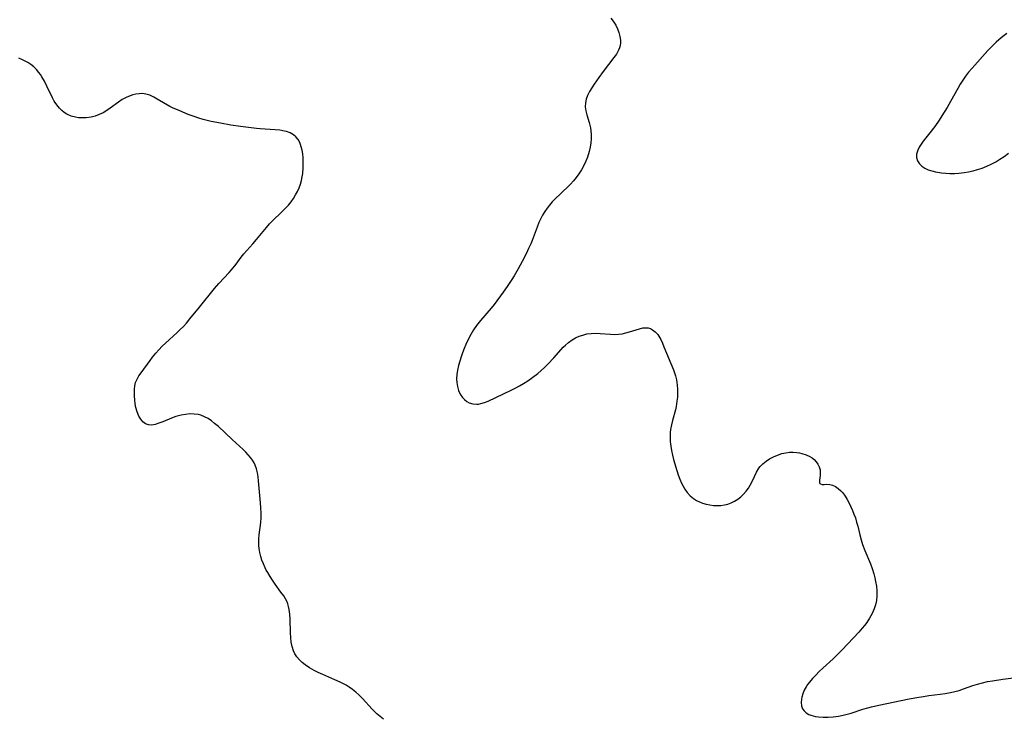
# Model space of a CAD drawing. Header units: metres. Extents: x 1073367 to 1082519, y 1569854 to 1574957.
# Tile 463 of 656: x 1078022 to 1078378, y 1572061 to 1572313. Entities that reach past the tile are written whole.
import ezdxf

# ---------------------------------------------------------------- set-up
doc = ezdxf.new("R2010")
doc.units = ezdxf.units.M
doc.layers.add('CGG_CurvaNivelLidar_v1', color=253, linetype='Continuous', lineweight=30)

msp = doc.modelspace()

# ---------------------------------------------------------------- linework, layer by layer
at = {"layer": 'CGG_CurvaNivelLidar_v1'}
for p, q in [((1078235.7263, 1572313.965, 71.5), (1078236.6144, 1572312.7794, 71.5)), ((1078236.6144, 1572312.7794, 71.5), (1078237.4908, 1572311.39, 71.5)), ((1078237.4908, 1572311.39, 71.5), (1078238.1533, 1572310.0665, 71.5)), ((1078238.1533, 1572310.0665, 71.5), (1078238.673, 1572308.7109, 71.5)), ((1078238.673, 1572308.7109, 71.5), (1078239.0367, 1572307.3417, 71.5)), ((1078239.0367, 1572307.3417, 71.5), (1078239.2218, 1572305.9771, 71.5)), ((1078377.2378, 1572307.2868, 72), (1078375.8192, 1572306.1312, 72)), ((1078378.7102, 1572308.3715, 72), (1078377.2378, 1572307.2868, 72)), ((1078238.8734, 1572303.226, 71.5), (1078238.5364, 1572302.4003, 71.5)), ((1078239.1056, 1572304.0709, 71.5), (1078238.8734, 1572303.226, 71.5)), ((1078239.2264, 1572305.0151, 71.5), (1078239.1056, 1572304.0709, 71.5)), ((1078239.2218, 1572305.9771, 71.5), (1078239.2264, 1572305.0151, 71.5)), ((1078372.8566, 1572303.3046, 72), (1078371.8394, 1572302.2063, 72)), ((1078373.8135, 1572304.2798, 72), (1078372.8566, 1572303.3046, 72)), ((1078374.8005, 1572305.2234, 72), (1078373.8135, 1572304.2798, 72)), ((1078375.8192, 1572306.1312, 72), (1078374.8005, 1572305.2234, 72)), ((1078236.8541, 1572299.7149, 71.5), (1078233.0039, 1572294.7138, 71.5)), ((1078237.7327, 1572300.9742, 71.5), (1078236.8541, 1572299.7149, 71.5)), ((1078238.5364, 1572302.4003, 71.5), (1078237.7327, 1572300.9742, 71.5)), ((1078371.8394, 1572302.2063, 72), (1078366.1174, 1572295.8843, 72)), ((1078023.1559, 1572299.0435, 71), (1078022.1203, 1572299.4755, 71)), ((1078024.1635, 1572298.5748, 71), (1078023.1559, 1572299.0435, 71)), ((1078025.3201, 1572297.9425, 71), (1078024.1635, 1572298.5748, 71)), ((1078026.4147, 1572297.2246, 71), (1078025.3201, 1572297.9425, 71)), ((1078027.4358, 1572296.415, 71), (1078026.4147, 1572297.2246, 71)), ((1078028.4376, 1572295.438, 71), (1078027.4358, 1572296.415, 71)), ((1078029.3408, 1572294.3592, 71), (1078028.4376, 1572295.438, 71)), ((1078029.8957, 1572293.5793, 71), (1078029.3408, 1572294.3592, 71)), ((1078030.412, 1572292.7649, 71), (1078029.8957, 1572293.5793, 71)), ((1078031.319, 1572291.1291, 71), (1078030.412, 1572292.7649, 71)), ((1078231.3829, 1572292.4708, 71.5), (1078229.7546, 1572290.1433, 71.5)), ((1078233.0039, 1572294.7138, 71.5), (1078231.3829, 1572292.4708, 71.5)), ((1078363.7125, 1572292.9466, 72), (1078362.7414, 1572291.5394, 72)), ((1078364.8801, 1572294.4431, 72), (1078363.7125, 1572292.9466, 72)), ((1078366.1174, 1572295.8843, 72), (1078364.8801, 1572294.4431, 72)), ((1078032.1557, 1572289.4344, 71), (1078031.319, 1572291.1291, 71)), ((1078034.1628, 1572285.1904, 71), (1078032.1557, 1572289.4344, 71)), ((1078229.7546, 1572290.1433, 71.5), (1078228.8625, 1572288.8104, 71.5)), ((1078361.8301, 1572290.0833, 72), (1078360.9311, 1572288.5439, 72)), ((1078362.7414, 1572291.5394, 72), (1078361.8301, 1572290.0833, 72)), ((1078062.1877, 1572285.9249, 71), (1078060.7574, 1572285.3264, 71)), ((1078063.2604, 1572286.2634, 71), (1078062.1877, 1572285.9249, 71)), ((1078064.3424, 1572286.5108, 71), (1078063.2604, 1572286.2634, 71)), ((1078065.535, 1572286.6675, 71), (1078064.3424, 1572286.5108, 71)), ((1078066.7176, 1572286.6859, 71), (1078065.535, 1572286.6675, 71)), ((1078067.879, 1572286.5426, 71), (1078066.7176, 1572286.6859, 71)), ((1078069.3718, 1572286.084, 71), (1078067.879, 1572286.5426, 71)), ((1078070.8279, 1572285.3897, 71), (1078069.3718, 1572286.084, 71)), ((1078072.0084, 1572284.7068, 71), (1078070.8279, 1572285.3897, 71)), ((1078227.281, 1572285.9832, 71.5), (1078226.8007, 1572284.6621, 71.5)), ((1078228.0013, 1572287.4031, 71.5), (1078227.281, 1572285.9832, 71.5)), ((1078228.8625, 1572288.8104, 71.5), (1078228.0013, 1572287.4031, 71.5)), ((1078360.9311, 1572288.5439, 72), (1078358.3135, 1572283.8245, 72)), ((1078034.8665, 1572283.9136, 71), (1078034.1628, 1572285.1904, 71)), ((1078035.7207, 1572282.6283, 71), (1078034.8665, 1572283.9136, 71)), ((1078036.6824, 1572281.4542, 71), (1078035.7207, 1572282.6283, 71)), ((1078058.0024, 1572283.62, 71), (1078055.0818, 1572281.4484, 71)), ((1078059.3842, 1572284.5728, 71), (1078058.0024, 1572283.62, 71)), ((1078060.7574, 1572285.3264, 71), (1078059.3842, 1572284.5728, 71)), ((1078074.2781, 1572283.3243, 71), (1078072.0084, 1572284.7068, 71)), ((1078076.5232, 1572282.0797, 71), (1078074.2781, 1572283.3243, 71)), ((1078077.5747, 1572281.5648, 71), (1078076.5232, 1572282.0797, 71)), ((1078226.5344, 1572283.3154, 71.5), (1078226.5169, 1572281.8784, 71.5)), ((1078226.5169, 1572281.8784, 71.5), (1078226.7199, 1572280.4262, 71.5)), ((1078226.8007, 1572284.6621, 71.5), (1078226.5344, 1572283.3154, 71.5)), ((1078358.3135, 1572283.8245, 72), (1078357.075, 1572281.6693, 72)), ((1078037.5299, 1572280.6116, 71), (1078036.6824, 1572281.4542, 71)), ((1078038.4459, 1572279.8688, 71), (1078037.5299, 1572280.6116, 71)), ((1078039.4305, 1572279.2418, 71), (1078038.4459, 1572279.8688, 71)), ((1078040.9422, 1572278.5729, 71), (1078039.4305, 1572279.2418, 71)), ((1078042.5547, 1572278.1439, 71), (1078040.9422, 1572278.5729, 71)), ((1078049.6118, 1572278.5645, 71), (1078048.1312, 1572278.1769, 71)), ((1078051.0588, 1572279.106, 71), (1078049.6118, 1572278.5645, 71)), ((1078052.46, 1572279.7844, 71), (1078051.0588, 1572279.106, 71)), ((1078053.7945, 1572280.5757, 71), (1078052.46, 1572279.7844, 71)), ((1078055.0818, 1572281.4484, 71), (1078053.7945, 1572280.5757, 71)), ((1078080.1352, 1572280.4171, 71), (1078077.5747, 1572281.5648, 71)), ((1078083.1791, 1572279.1752, 71), (1078080.1352, 1572280.4171, 71)), ((1078085.3436, 1572278.3831, 71), (1078083.1791, 1572279.1752, 71)), ((1078086.9839, 1572277.8423, 71), (1078085.3436, 1572278.3831, 71)), ((1078226.7199, 1572280.4262, 71.5), (1078227.0552, 1572279.0518, 71.5)), ((1078227.0552, 1572279.0518, 71.5), (1078227.8835, 1572276.2566, 71.5)), ((1078355.2113, 1572278.631, 72), (1078354.2393, 1572277.141, 72)), ((1078357.075, 1572281.6693, 72), (1078355.2113, 1572278.631, 72)), ((1078043.5804, 1572277.9901, 71), (1078042.5547, 1572278.1439, 71)), ((1078044.6229, 1572277.9118, 71), (1078043.5804, 1572277.9901, 71)), ((1078046.3782, 1572277.9391, 71), (1078044.6229, 1572277.9118, 71)), ((1078048.1312, 1572278.1769, 71), (1078046.3782, 1572277.9391, 71)), ((1078088.6441, 1572277.3549, 71), (1078086.9839, 1572277.8423, 71)), ((1078091.5166, 1572276.6558, 71), (1078088.6441, 1572277.3549, 71)), ((1078094.8231, 1572275.9916, 71), (1078091.5166, 1572276.6558, 71)), ((1078098.602, 1572275.3372, 71), (1078094.8231, 1572275.9916, 71)), ((1078102.0468, 1572274.8014, 71), (1078098.602, 1572275.3372, 71)), ((1078105.9517, 1572274.2965, 71), (1078102.0468, 1572274.8014, 71)), ((1078227.8835, 1572276.2566, 71.5), (1078228.1404, 1572275.287, 71.5)), ((1078228.1404, 1572275.287, 71.5), (1078228.3562, 1572274.3019, 71.5)), ((1078352.6322, 1572274.8224, 72), (1078350.9095, 1572272.537, 72)), ((1078354.2393, 1572277.141, 72), (1078352.6322, 1572274.8224, 72)), ((1078107.8954, 1572274.0988, 71), (1078105.9517, 1572274.2965, 71)), ((1078109.1947, 1572273.994, 71), (1078107.8954, 1572274.0988, 71)), ((1078114.6257, 1572273.6614, 71), (1078109.1947, 1572273.994, 71)), ((1078116.3134, 1572273.4705, 71), (1078114.6257, 1572273.6614, 71)), ((1078117.9244, 1572273.1726, 71), (1078116.3134, 1572273.4705, 71)), ((1078118.7153, 1572272.9613, 71), (1078117.9244, 1572273.1726, 71)), ((1078120.0153, 1572272.4718, 71), (1078118.7153, 1572272.9613, 71)), ((1078121.1766, 1572271.8071, 71), (1078120.0153, 1572272.4718, 71)), ((1078122.0816, 1572271.0342, 71), (1078121.1766, 1572271.8071, 71)), ((1078228.3562, 1572274.3019, 71.5), (1078228.5281, 1572273.2003, 71.5)), ((1078228.5281, 1572273.2003, 71.5), (1078228.628, 1572271.9349, 71.5)), ((1078228.628, 1572271.9349, 71.5), (1078228.6215, 1572270.4038, 71.5)), ((1078350.9095, 1572272.537, 72), (1078348.4877, 1572269.4657, 72)), ((1078122.8367, 1572270.1171, 71), (1078122.0816, 1572271.0342, 71)), ((1078123.4335, 1572269.0774, 71), (1078122.8367, 1572270.1171, 71)), ((1078123.742, 1572268.3194, 71), (1078123.4335, 1572269.0774, 71)), ((1078123.9926, 1572267.5191, 71), (1078123.742, 1572268.3194, 71)), ((1078228.4931, 1572268.8634, 71.5), (1078228.2549, 1572267.323, 71.5)), ((1078228.6215, 1572270.4038, 71.5), (1078228.4931, 1572268.8634, 71.5)), ((1078347.7126, 1572268.3815, 72), (1078347.041, 1572267.3027, 72)), ((1078348.4877, 1572269.4657, 72), (1078347.7126, 1572268.3815, 72)), ((1078124.2943, 1572266.2431, 71), (1078123.9926, 1572267.5191, 71)), ((1078124.5162, 1572264.9024, 71), (1078124.2943, 1572266.2431, 71)), ((1078124.6617, 1572263.514, 71), (1078124.5162, 1572264.9024, 71)), ((1078227.9122, 1572265.792, 71.5), (1078227.2808, 1572263.739, 71.5)), ((1078228.2549, 1572267.323, 71.5), (1078227.9122, 1572265.792, 71.5)), ((1078346.0944, 1572264.888, 72), (1078346.0462, 1572263.5937, 72)), ((1078346.5082, 1572266.2301, 72), (1078346.0944, 1572264.888, 72)), ((1078347.041, 1572267.3027, 72), (1078346.5082, 1572266.2301, 72)), ((1078377.68, 1572263.978, 72), (1078379.3092, 1572265.2395, 72)), ((1078124.7366, 1572261.7385, 71), (1078124.6617, 1572263.514, 71)), ((1078124.6944, 1572259.9353, 71), (1078124.7366, 1572261.7385, 71)), ((1078225.9791, 1572260.7214, 71.5), (1078225.1465, 1572259.1942, 71.5)), ((1078226.7121, 1572262.2937, 71.5), (1078225.9791, 1572260.7214, 71.5)), ((1078227.2808, 1572263.739, 71.5), (1078226.7121, 1572262.2937, 71.5)), ((1078346.0462, 1572263.5937, 72), (1078346.4124, 1572262.4134, 72)), ((1078346.4124, 1572262.4134, 72), (1078347.1347, 1572261.3389, 72)), ((1078347.1347, 1572261.3389, 72), (1078348.0244, 1572260.4946, 72)), ((1078348.0244, 1572260.4946, 72), (1078349.106, 1572259.7729, 72)), ((1078371.3953, 1572260.4402, 72), (1078373.0404, 1572261.1985, 72)), ((1078373.0404, 1572261.1985, 72), (1078374.6401, 1572262.0419, 72)), ((1078374.6401, 1572262.0419, 72), (1078376.1894, 1572262.9671, 72)), ((1078376.1894, 1572262.9671, 72), (1078377.68, 1572263.978, 72)), ((1078124.3101, 1572256.59, 71), (1078124.5069, 1572257.9081, 71)), ((1078124.5069, 1572257.9081, 71), (1078124.6944, 1572259.9353, 71)), ((1078224.2116, 1572257.7234, 71.5), (1078223.2715, 1572256.4481, 71.5)), ((1078225.1465, 1572259.1942, 71.5), (1078224.2116, 1572257.7234, 71.5)), ((1078349.106, 1572259.7729, 72), (1078350.289, 1572259.2105, 72)), ((1078350.289, 1572259.2105, 72), (1078351.5856, 1572258.7612, 72)), ((1078351.5856, 1572258.7612, 72), (1078352.968, 1572258.4126, 72)), ((1078352.968, 1572258.4126, 72), (1078353.6244, 1572258.2842, 72)), ((1078353.6244, 1572258.2842, 72), (1078355.0893, 1572258.0658, 72)), ((1078355.0893, 1572258.0658, 72), (1078356.5925, 1572257.9282, 72)), ((1078356.5925, 1572257.9282, 72), (1078358.1214, 1572257.8734, 72)), ((1078358.1214, 1572257.8734, 72), (1078359.7274, 1572257.907, 72)), ((1078359.7274, 1572257.907, 72), (1078361.3409, 1572258.0214, 72)), ((1078361.3409, 1572258.0214, 72), (1078363.231, 1572258.2432, 72)), ((1078363.231, 1572258.2432, 72), (1078364.859, 1572258.5035, 72)), ((1078364.859, 1572258.5035, 72), (1078366.4721, 1572258.8317, 72)), ((1078366.4721, 1572258.8317, 72), (1078368.0622, 1572259.2414, 72)), ((1078368.0622, 1572259.2414, 72), (1078369.7479, 1572259.7905, 72)), ((1078369.7479, 1572259.7905, 72), (1078371.3953, 1572260.4402, 72)), ((1078123.2258, 1572252.6651, 71), (1078123.7007, 1572254.0046, 71)), ((1078123.7007, 1572254.0046, 71), (1078124.0462, 1572255.2862, 71)), ((1078124.0462, 1572255.2862, 71), (1078124.3101, 1572256.59, 71)), ((1078221.1717, 1572254.0575, 71.5), (1078217.2977, 1572250.3251, 71.5)), ((1078222.2545, 1572255.2267, 71.5), (1078221.1717, 1572254.0575, 71.5)), ((1078223.2715, 1572256.4481, 71.5), (1078222.2545, 1572255.2267, 71.5)), ((1078121.1797, 1572248.8329, 71), (1078121.9786, 1572250.1052, 71)), ((1078121.9786, 1572250.1052, 71), (1078122.6491, 1572251.3638, 71)), ((1078122.6491, 1572251.3638, 71), (1078123.2258, 1572252.6651, 71)), ((1078217.2977, 1572250.3251, 71.5), (1078215.9307, 1572248.9677, 71.5)), ((1078118.3455, 1572245.3127, 71), (1078119.3513, 1572246.437, 71)), ((1078119.3513, 1572246.437, 71), (1078120.2993, 1572247.6107, 71)), ((1078120.2993, 1572247.6107, 71), (1078121.1797, 1572248.8329, 71)), ((1078213.636, 1572246.4545, 71.5), (1078212.7143, 1572245.3004, 71.5)), ((1078214.6124, 1572247.5736, 71.5), (1078213.636, 1572246.4545, 71.5)), ((1078215.9307, 1572248.9677, 71.5), (1078214.6124, 1572247.5736, 71.5)), ((1078113.6476, 1572240.8133, 71), (1078117.0176, 1572243.9656, 71)), ((1078117.0176, 1572243.9656, 71), (1078118.3455, 1572245.3127, 71)), ((1078211.0859, 1572242.8641, 71.5), (1078210.5623, 1572241.8887, 71.5)), ((1078211.8593, 1572244.106, 71.5), (1078211.0859, 1572242.8641, 71.5)), ((1078212.7143, 1572245.3004, 71.5), (1078211.8593, 1572244.106, 71.5)), ((1078111.4122, 1572238.3911, 71), (1078112.5782, 1572239.7262, 71)), ((1078112.5782, 1572239.7262, 71), (1078113.6476, 1572240.8133, 71)), ((1078209.7927, 1572240.2189, 71.5), (1078209.1052, 1572238.5, 71.5)), ((1078210.5623, 1572241.8887, 71.5), (1078209.7927, 1572240.2189, 71.5)), ((1078107.8939, 1572233.9885, 71), (1078111.4122, 1572238.3911, 71)), ((1078209.1052, 1572238.5, 71.5), (1078207.3356, 1572233.7177, 71.5)), ((1078104.3547, 1572230.116, 71), (1078106.5347, 1572232.4691, 71)), ((1078106.5347, 1572232.4691, 71), (1078107.8939, 1572233.9885, 71)), ((1078206.8088, 1572232.4223, 71.5), (1078206.0715, 1572230.7354, 71.5)), ((1078207.3356, 1572233.7177, 71.5), (1078206.8088, 1572232.4223, 71.5)), ((1078102.3559, 1572227.7025, 71), (1078103.3073, 1572228.9061, 71)), ((1078103.3073, 1572228.9061, 71), (1078104.3547, 1572230.116, 71)), ((1078205.2883, 1572229.0651, 71.5), (1078203.7603, 1572226.0826, 71.5)), ((1078206.0715, 1572230.7354, 71.5), (1078205.2883, 1572229.0651, 71.5)), ((1078098.792, 1572223.0859, 71), (1078100.4585, 1572225.1787, 71)), ((1078100.4585, 1572225.1787, 71), (1078102.3559, 1572227.7025, 71)), ((1078203.7603, 1572226.0826, 71.5), (1078202.3085, 1572223.4476, 71.5)), ((1078094.2236, 1572218.1972, 71), (1078097.9658, 1572222.1462, 71)), ((1078097.9658, 1572222.1462, 71), (1078098.792, 1572223.0859, 71)), ((1078202.3085, 1572223.4476, 71.5), (1078200.8585, 1572220.9209, 71.5)), ((1078092.6339, 1572216.3491, 71), (1078094.2236, 1572218.1972, 71)), ((1078200.0408, 1572219.6055, 71.5), (1078198.3094, 1572217.0315, 71.5)), ((1078200.8585, 1572220.9209, 71.5), (1078200.0408, 1572219.6055, 71.5)), ((1078087.301, 1572209.599, 71), (1078092.6339, 1572216.3491, 71)), ((1078196.8959, 1572215.0627, 71.5), (1078193.5733, 1572210.5779, 71.5)), ((1078198.3094, 1572217.0315, 71.5), (1078196.8959, 1572215.0627, 71.5)), ((1078083.8339, 1572205.3525, 71), (1078087.301, 1572209.599, 71)), ((1078192.5064, 1572209.2222, 71.5), (1078188.7024, 1572204.7811, 71.5)), ((1078193.5733, 1572210.5779, 71.5), (1078192.5064, 1572209.2222, 71.5)), ((1078081.462, 1572202.6714, 71), (1078082.5459, 1572203.8538, 71)), ((1078082.5459, 1572203.8538, 71), (1078083.8339, 1572205.3525, 71)), ((1078188.7024, 1572204.7811, 71.5), (1078187.2725, 1572202.9368, 71.5)), ((1078075.0473, 1572196.6666, 71), (1078079.2275, 1572200.4424, 71)), ((1078079.2275, 1572200.4424, 71), (1078080.3422, 1572201.5223, 71)), ((1078080.3422, 1572201.5223, 71), (1078081.462, 1572202.6714, 71)), ((1078186.2008, 1572201.3716, 71.5), (1078185.2064, 1572199.7506, 71.5)), ((1078187.2725, 1572202.9368, 71.5), (1078186.2008, 1572201.3716, 71.5)), ((1078227.0738, 1572199.9327, 71.5), (1078228.6019, 1572200.1516, 71.5)), ((1078228.6019, 1572200.1516, 71.5), (1078230.2356, 1572200.1938, 71.5)), ((1078230.2356, 1572200.1938, 71.5), (1078231.8824, 1572200.1018, 71.5)), ((1078231.8824, 1572200.1018, 71.5), (1078235.5831, 1572199.799, 71.5)), ((1078239.8217, 1572200.0113, 71.5), (1078241.156, 1572200.2867, 71.5)), ((1078241.156, 1572200.2867, 71.5), (1078242.4532, 1572200.6397, 71.5)), ((1078242.4532, 1572200.6397, 71.5), (1078246.1202, 1572201.8301, 71.5)), ((1078246.1202, 1572201.8301, 71.5), (1078247.2734, 1572202.0869, 71.5)), ((1078247.2734, 1572202.0869, 71.5), (1078247.9816, 1572202.1641, 71.5)), ((1078247.9816, 1572202.1641, 71.5), (1078248.5028, 1572202.1678, 71.5)), ((1078248.5028, 1572202.1678, 71.5), (1078249.193, 1572202.0892, 71.5)), ((1078249.193, 1572202.0892, 71.5), (1078250.031, 1572201.8479, 71.5)), ((1078250.031, 1572201.8479, 71.5), (1078250.8156, 1572201.4533, 71.5)), ((1078250.8156, 1572201.4533, 71.5), (1078251.7825, 1572200.6846, 71.5)), ((1078251.7825, 1572200.6846, 71.5), (1078252.6367, 1572199.6978, 71.5)), ((1078073.8032, 1572195.4809, 71), (1078075.0473, 1572196.6666, 71)), ((1078184.0765, 1572197.6641, 71.5), (1078183.3783, 1572196.1845, 71.5)), ((1078185.2064, 1572199.7506, 71.5), (1078184.0765, 1572197.6641, 71.5)), ((1078219.3266, 1572195.8745, 71.5), (1078220.4903, 1572196.8735, 71.5)), ((1078220.4903, 1572196.8735, 71.5), (1078221.7257, 1572197.7616, 71.5)), ((1078221.7257, 1572197.7616, 71.5), (1078223.0289, 1572198.5227, 71.5)), ((1078223.0289, 1572198.5227, 71.5), (1078224.2797, 1572199.0946, 71.5)), ((1078224.2797, 1572199.0946, 71.5), (1078225.5721, 1572199.5511, 71.5)), ((1078225.5721, 1572199.5511, 71.5), (1078227.0738, 1572199.9327, 71.5)), ((1078235.5831, 1572199.799, 71.5), (1078237.0268, 1572199.7679, 71.5)), ((1078237.0268, 1572199.7679, 71.5), (1078238.46, 1572199.834, 71.5)), ((1078238.46, 1572199.834, 71.5), (1078239.8217, 1572200.0113, 71.5)), ((1078252.6367, 1572199.6978, 71.5), (1078253.3872, 1572198.5409, 71.5)), ((1078253.3872, 1572198.5409, 71.5), (1078253.7451, 1572197.8738, 71.5)), ((1078253.7451, 1572197.8738, 71.5), (1078254.338, 1572196.6193, 71.5)), ((1078254.338, 1572196.6193, 71.5), (1078254.9005, 1572195.296, 71.5)), ((1078070.2894, 1572191.5431, 71), (1078071.4685, 1572192.9931, 71)), ((1078071.4685, 1572192.9931, 71), (1078072.6063, 1572194.2575, 71)), ((1078072.6063, 1572194.2575, 71), (1078073.8032, 1572195.4809, 71)), ((1078182.167, 1572193.1455, 71.5), (1078181.6672, 1572191.6542, 71.5)), ((1078182.7428, 1572194.676, 71.5), (1078182.167, 1572193.1455, 71.5)), ((1078183.3783, 1572196.1845, 71.5), (1078182.7428, 1572194.676, 71.5)), ((1078215.1167, 1572191.2743, 71.5), (1078217.8635, 1572194.3747, 71.5)), ((1078217.8635, 1572194.3747, 71.5), (1078218.5811, 1572195.1421, 71.5)), ((1078218.5811, 1572195.1421, 71.5), (1078219.3266, 1572195.8745, 71.5)), ((1078254.9005, 1572195.296, 71.5), (1078258.3032, 1572187.0049, 71.5)), ((1078066.2062, 1572185.9326, 71), (1078069.4208, 1572190.3868, 71)), ((1078069.4208, 1572190.3868, 71), (1078070.2894, 1572191.5431, 71)), ((1078181.217, 1572190.1568, 71.5), (1078180.7846, 1572188.5332, 71.5)), ((1078181.6672, 1572191.6542, 71.5), (1078181.217, 1572190.1568, 71.5)), ((1078212.9502, 1572188.9716, 71.5), (1078215.1167, 1572191.2743, 71.5)), ((1078065.4077, 1572184.7837, 71), (1078066.2062, 1572185.9326, 71)), ((1078180.4299, 1572186.9182, 71.5), (1078180.1822, 1572185.3189, 71.5)), ((1078180.7846, 1572188.5332, 71.5), (1078180.4299, 1572186.9182, 71.5)), ((1078209.3766, 1572185.6873, 71.5), (1078210.6054, 1572186.7459, 71.5)), ((1078210.6054, 1572186.7459, 71.5), (1078211.797, 1572187.8422, 71.5)), ((1078211.797, 1572187.8422, 71.5), (1078212.9502, 1572188.9716, 71.5)), ((1078258.3032, 1572187.0049, 71.5), (1078258.6977, 1572185.9138, 71.5)), ((1078258.6977, 1572185.9138, 71.5), (1078259.0471, 1572184.8132, 71.5)), ((1078063.9216, 1572181.2513, 71), (1078064.2056, 1572182.4522, 71)), ((1078064.2056, 1572182.4522, 71), (1078064.719, 1572183.6355, 71)), ((1078064.719, 1572183.6355, 71), (1078065.4077, 1572184.7837, 71)), ((1078180.1822, 1572185.3189, 71.5), (1078180.0795, 1572183.7446, 71.5)), ((1078180.0795, 1572183.7446, 71.5), (1078180.1378, 1572182.4409, 71.5)), ((1078180.1378, 1572182.4409, 71.5), (1078180.3801, 1572180.9351, 71.5)), ((1078204.2675, 1572182.0777, 71.5), (1078205.7317, 1572182.9888, 71.5)), ((1078205.7317, 1572182.9888, 71.5), (1078207.6296, 1572184.3093, 71.5)), ((1078207.6296, 1572184.3093, 71.5), (1078209.3766, 1572185.6873, 71.5)), ((1078259.0471, 1572184.8132, 71.5), (1078259.41, 1572183.3754, 71.5)), ((1078259.41, 1572183.3754, 71.5), (1078259.6964, 1572181.5042, 71.5)), ((1078063.7704, 1572178.6943, 71), (1078063.7979, 1572179.9952, 71)), ((1078063.7979, 1572179.9952, 71), (1078063.9216, 1572181.2513, 71)), ((1078180.3801, 1572180.9351, 71.5), (1078180.7941, 1572179.5067, 71.5)), ((1078180.7941, 1572179.5067, 71.5), (1078181.3769, 1572178.1891, 71.5)), ((1078191.4069, 1572175.7286, 71.5), (1078199.7979, 1572179.6657, 71.5)), ((1078199.7979, 1572179.6657, 71.5), (1078201.2479, 1572180.3989, 71.5)), ((1078201.2479, 1572180.3989, 71.5), (1078202.7701, 1572181.2163, 71.5)), ((1078202.7701, 1572181.2163, 71.5), (1078204.2675, 1572182.0777, 71.5)), ((1078259.6964, 1572181.5042, 71.5), (1078259.8, 1572180.0411, 71.5)), ((1078259.8, 1572180.0411, 71.5), (1078259.8151, 1572178.5678, 71.5)), ((1078063.7928, 1572177.4879, 71), (1078063.7704, 1572178.6943, 71)), ((1078063.8881, 1572176.1274, 71), (1078063.7928, 1572177.4879, 71)), ((1078064.0609, 1572174.7637, 71), (1078063.8881, 1572176.1274, 71)), ((1078181.3769, 1572178.1891, 71.5), (1078182.1371, 1572177.0242, 71.5)), ((1078182.1371, 1572177.0242, 71.5), (1078182.8728, 1572176.2407, 71.5)), ((1078182.8728, 1572176.2407, 71.5), (1078183.7118, 1572175.5946, 71.5)), ((1078183.7118, 1572175.5946, 71.5), (1078184.638, 1572175.1, 71.5)), ((1078190.0856, 1572175.1907, 71.5), (1078191.4069, 1572175.7286, 71.5)), ((1078259.5986, 1572175.6155, 71.5), (1078259.2958, 1572173.7812, 71.5)), ((1078259.7475, 1572177.0906, 71.5), (1078259.5986, 1572175.6155, 71.5)), ((1078259.8151, 1572178.5678, 71.5), (1078259.7475, 1572177.0906, 71.5)), ((1078064.3114, 1572173.4202, 71), (1078064.0609, 1572174.7637, 71)), ((1078064.7488, 1572171.7967, 71), (1078064.3114, 1572173.4202, 71)), ((1078065.3538, 1572170.3063, 71), (1078064.7488, 1572171.7967, 71)), ((1078184.638, 1572175.1, 71.5), (1078185.972, 1572174.7022, 71.5)), ((1078185.972, 1572174.7022, 71.5), (1078187.3841, 1572174.6022, 71.5)), ((1078187.3841, 1572174.6022, 71.5), (1078187.9219, 1572174.6435, 71.5)), ((1078187.9219, 1572174.6435, 71.5), (1078188.7798, 1572174.7955, 71.5)), ((1078188.7798, 1572174.7955, 71.5), (1078190.0856, 1572175.1907, 71.5)), ((1078259.0303, 1572172.5866, 71.5), (1078258.0328, 1572168.7498, 71.5)), ((1078259.2958, 1572173.7812, 71.5), (1078259.0303, 1572172.5866, 71.5)), ((1078066.0446, 1572169.1693, 71), (1078065.3538, 1572170.3063, 71)), ((1078066.8736, 1572168.223, 71), (1078066.0446, 1572169.1693, 71)), ((1078067.8235, 1572167.5146, 71), (1078066.8736, 1572168.223, 71)), ((1078073.9806, 1572168.2174, 71), (1078072.6245, 1572167.6776, 71)), ((1078077.115, 1572169.5584, 71), (1078073.9806, 1572168.2174, 71)), ((1078078.7552, 1572170.1501, 71), (1078077.115, 1572169.5584, 71)), ((1078079.6779, 1572170.4144, 71), (1078078.7552, 1572170.1501, 71)), ((1078080.6124, 1572170.6338, 71), (1078079.6779, 1572170.4144, 71)), ((1078082.2149, 1572170.9082, 71), (1078080.6124, 1572170.6338, 71)), ((1078083.8182, 1572171.0471, 71), (1078082.2149, 1572170.9082, 71)), ((1078085.4023, 1572171.0264, 71), (1078083.8182, 1572171.0471, 71)), ((1078086.9464, 1572170.8116, 71), (1078085.4023, 1572171.0264, 71)), ((1078087.7802, 1572170.5918, 71), (1078086.9464, 1572170.8116, 71)), ((1078089.0883, 1572170.0731, 71), (1078087.7802, 1572170.5918, 71)), ((1078090.3448, 1572169.3876, 71), (1078089.0883, 1572170.0731, 71)), ((1078091.5594, 1572168.5724, 71), (1078090.3448, 1572169.3876, 71)), ((1078092.74, 1572167.6575, 71), (1078091.5594, 1572168.5724, 71)), ((1078258.0328, 1572168.7498, 71.5), (1078257.6408, 1572167.1223, 71.5)), ((1078068.8853, 1572167.1059, 71), (1078067.8235, 1572167.5146, 71)), ((1078070.0766, 1572167.0451, 71), (1078068.8853, 1572167.1059, 71)), ((1078071.3184, 1572167.2643, 71), (1078070.0766, 1572167.0451, 71)), ((1078072.6245, 1572167.6776, 71), (1078071.3184, 1572167.2643, 71)), ((1078094.0847, 1572166.4963, 71), (1078092.74, 1572167.6575, 71)), ((1078099.0755, 1572161.8028, 71), (1078094.0847, 1572166.4963, 71)), ((1078257.3263, 1572165.4892, 71.5), (1078257.1822, 1572164.4072, 71.5)), ((1078257.6408, 1572167.1223, 71.5), (1078257.3263, 1572165.4892, 71.5)), ((1078103.0166, 1572158.2071, 71), (1078099.0755, 1572161.8028, 71)), ((1078257.1015, 1572163.3219, 71.5), (1078257.0919, 1572162.2246, 71.5)), ((1078257.0919, 1572162.2246, 71.5), (1078257.1477, 1572161.1256, 71.5)), ((1078257.1822, 1572164.4072, 71.5), (1078257.1015, 1572163.3219, 71.5)), ((1078257.1477, 1572161.1256, 71.5), (1078257.3328, 1572159.4849, 71.5)), ((1078103.959, 1572157.2703, 71), (1078103.0166, 1572158.2071, 71)), ((1078257.3328, 1572159.4849, 71.5), (1078257.6154, 1572157.8447, 71.5)), ((1078257.6154, 1572157.8447, 71.5), (1078257.9735, 1572156.2072, 71.5)), ((1078104.8497, 1572156.3097, 71), (1078103.959, 1572157.2703, 71)), ((1078105.6726, 1572155.3174, 71), (1078104.8497, 1572156.3097, 71)), ((1078106.3558, 1572154.3646, 71), (1078105.6726, 1572155.3174, 71)), ((1078106.947, 1572153.3674, 71), (1078106.3558, 1572154.3646, 71)), ((1078257.9735, 1572156.2072, 71.5), (1078258.3908, 1572154.576, 71.5)), ((1078258.3908, 1572154.576, 71.5), (1078259.5756, 1572150.5942, 71.5)), ((1078290.5507, 1572153.093, 71.5), (1078291.7375, 1572154.0535, 71.5)), ((1078291.7375, 1572154.0535, 71.5), (1078293.0473, 1572154.8889, 71.5)), ((1078293.0473, 1572154.8889, 71.5), (1078294.4471, 1572155.6127, 71.5)), ((1078294.4471, 1572155.6127, 71.5), (1078295.9095, 1572156.2297, 71.5)), ((1078295.9095, 1572156.2297, 71.5), (1078297.3928, 1572156.7253, 71.5)), ((1078297.3928, 1572156.7253, 71.5), (1078298.9081, 1572157.0716, 71.5)), ((1078298.9081, 1572157.0716, 71.5), (1078300.2219, 1572157.2191, 71.5)), ((1078300.2219, 1572157.2191, 71.5), (1078301.5402, 1572157.2348, 71.5)), ((1078301.5402, 1572157.2348, 71.5), (1078302.8472, 1572157.1272, 71.5)), ((1078302.8472, 1572157.1272, 71.5), (1078303.7901, 1572156.9731, 71.5)), ((1078303.7901, 1572156.9731, 71.5), (1078304.713, 1572156.7626, 71.5)), ((1078304.713, 1572156.7626, 71.5), (1078306.207, 1572156.293, 71.5)), ((1078306.207, 1572156.293, 71.5), (1078307.5865, 1572155.6714, 71.5)), ((1078307.5865, 1572155.6714, 71.5), (1078308.4058, 1572155.1722, 71.5)), ((1078308.4058, 1572155.1722, 71.5), (1078309.1399, 1572154.5973, 71.5)), ((1078309.1399, 1572154.5973, 71.5), (1078309.878, 1572153.8226, 71.5)), ((1078107.3479, 1572152.5145, 71), (1078106.947, 1572153.3674, 71)), ((1078107.8113, 1572151.1881, 71), (1078107.3479, 1572152.5145, 71)), ((1078108.1509, 1572149.8032, 71), (1078107.8113, 1572151.1881, 71)), ((1078259.5756, 1572150.5942, 71.5), (1078260.0946, 1572149.0482, 71.5)), ((1078288.3159, 1572150.0689, 71.5), (1078289.182, 1572151.5172, 71.5)), ((1078289.182, 1572151.5172, 71.5), (1078289.6436, 1572152.1329, 71.5)), ((1078289.6436, 1572152.1329, 71.5), (1078290.1807, 1572152.7329, 71.5)), ((1078290.1807, 1572152.7329, 71.5), (1078290.5507, 1572153.093, 71.5)), ((1078309.878, 1572153.8226, 71.5), (1078310.466, 1572152.9642, 71.5)), ((1078310.466, 1572152.9642, 71.5), (1078310.9445, 1572151.9161, 71.5)), ((1078310.9445, 1572151.9161, 71.5), (1078311.2306, 1572150.8408, 71.5)), ((1078311.2306, 1572150.8408, 71.5), (1078311.3353, 1572149.7883, 71.5)), ((1078108.4002, 1572148.374, 71), (1078108.1509, 1572149.8032, 71)), ((1078108.5877, 1572146.9118, 71), (1078108.4002, 1572148.374, 71)), ((1078109.333, 1572138.9546, 71), (1078108.5877, 1572146.9118, 71)), ((1078260.0946, 1572149.0482, 71.5), (1078260.6562, 1572147.5338, 71.5)), ((1078260.6562, 1572147.5338, 71.5), (1078261.2748, 1572146.0669, 71.5)), ((1078286.0577, 1572145.3586, 71.5), (1078286.8336, 1572146.9281, 71.5)), ((1078286.8336, 1572146.9281, 71.5), (1078287.5601, 1572148.5182, 71.5)), ((1078287.5601, 1572148.5182, 71.5), (1078288.3159, 1572150.0689, 71.5)), ((1078311.0258, 1572147.1647, 71.5), (1078311.005, 1572146.513, 71.5)), ((1078311.2807, 1572148.8228, 71.5), (1078311.0258, 1572147.1647, 71.5)), ((1078311.3353, 1572149.7883, 71.5), (1078311.2807, 1572148.8228, 71.5)), ((1078261.2748, 1572146.0669, 71.5), (1078261.8157, 1572144.9583, 71.5)), ((1078261.8157, 1572144.9583, 71.5), (1078262.4253, 1572143.9054, 71.5)), ((1078262.4253, 1572143.9054, 71.5), (1078263.3422, 1572142.6469, 71.5)), ((1078284.5838, 1572143.1259, 71.5), (1078285.3984, 1572144.2397, 71.5)), ((1078285.3984, 1572144.2397, 71.5), (1078286.0577, 1572145.3586, 71.5)), ((1078311.005, 1572146.513, 71.5), (1078311.0653, 1572146.2306, 71.5)), ((1078311.0653, 1572146.2306, 71.5), (1078311.1841, 1572146.0049, 71.5)), ((1078311.1841, 1572146.0049, 71.5), (1078311.4073, 1572145.8057, 71.5)), ((1078311.4073, 1572145.8057, 71.5), (1078311.9689, 1572145.6414, 71.5)), ((1078311.9689, 1572145.6414, 71.5), (1078312.7566, 1572145.6505, 71.5)), ((1078312.7566, 1572145.6505, 71.5), (1078313.6839, 1572145.7057, 71.5)), ((1078313.6839, 1572145.7057, 71.5), (1078314.7252, 1572145.6413, 71.5)), ((1078314.7252, 1572145.6413, 71.5), (1078315.7347, 1572145.3661, 71.5)), ((1078315.7347, 1572145.3661, 71.5), (1078316.7748, 1572144.8779, 71.5)), ((1078316.7748, 1572144.8779, 71.5), (1078317.8005, 1572144.1877, 71.5)), ((1078317.8005, 1572144.1877, 71.5), (1078318.7502, 1572143.3276, 71.5)), ((1078318.7502, 1572143.3276, 71.5), (1078319.4482, 1572142.5428, 71.5)), ((1078263.3422, 1572142.6469, 71.5), (1078264.3959, 1572141.5164, 71.5)), ((1078264.3959, 1572141.5164, 71.5), (1078265.5753, 1572140.5302, 71.5)), ((1078265.5753, 1572140.5302, 71.5), (1078266.6074, 1572139.857, 71.5)), ((1078266.6074, 1572139.857, 71.5), (1078267.7041, 1572139.2901, 71.5)), ((1078280.39, 1572139.5888, 71.5), (1078281.5417, 1572140.3092, 71.5)), ((1078281.5417, 1572140.3092, 71.5), (1078282.6421, 1572141.1534, 71.5)), ((1078282.6421, 1572141.1534, 71.5), (1078283.6599, 1572142.0955, 71.5)), ((1078283.6599, 1572142.0955, 71.5), (1078284.5838, 1572143.1259, 71.5)), ((1078319.4482, 1572142.5428, 71.5), (1078320.267, 1572141.4277, 71.5)), ((1078320.267, 1572141.4277, 71.5), (1078321.02, 1572140.2038, 71.5)), ((1078321.02, 1572140.2038, 71.5), (1078321.7145, 1572138.9025, 71.5)), ((1078109.4624, 1572137.1233, 71), (1078109.333, 1572138.9546, 71)), ((1078109.535, 1572135.2999, 71), (1078109.4624, 1572137.1233, 71)), ((1078267.7041, 1572139.2901, 71.5), (1078268.854, 1572138.831, 71.5)), ((1078268.854, 1572138.831, 71.5), (1078270.1373, 1572138.46, 71.5)), ((1078270.1373, 1572138.46, 71.5), (1078271.4547, 1572138.2042, 71.5)), ((1078271.4547, 1572138.2042, 71.5), (1078272.7913, 1572138.0536, 71.5)), ((1078272.7913, 1572138.0536, 71.5), (1078274.2165, 1572138.0058, 71.5)), ((1078274.2165, 1572138.0058, 71.5), (1078275.4685, 1572138.0682, 71.5)), ((1078275.4685, 1572138.0682, 71.5), (1078276.7028, 1572138.2377, 71.5)), ((1078276.7028, 1572138.2377, 71.5), (1078277.9077, 1572138.5263, 71.5)), ((1078277.9077, 1572138.5263, 71.5), (1078279.1763, 1572138.9886, 71.5)), ((1078279.1763, 1572138.9886, 71.5), (1078280.39, 1572139.5888, 71.5)), ((1078321.7145, 1572138.9025, 71.5), (1078322.367, 1572137.5411, 71.5)), ((1078322.367, 1572137.5411, 71.5), (1078322.9439, 1572136.2356, 71.5)), ((1078322.9439, 1572136.2356, 71.5), (1078323.486, 1572134.8994, 71.5)), ((1078109.3999, 1572131.8963, 71), (1078109.5221, 1572133.5973, 71)), ((1078109.5221, 1572133.5973, 71), (1078109.535, 1572135.2999, 71)), ((1078323.486, 1572134.8994, 71.5), (1078323.9827, 1572133.5357, 71.5)), ((1078323.9827, 1572133.5357, 71.5), (1078324.4577, 1572132.0354, 71.5)), ((1078108.8617, 1572127.4421, 71), (1078109.3999, 1572131.8963, 71)), ((1078324.4577, 1572132.0354, 71.5), (1078324.8723, 1572130.5142, 71.5)), ((1078324.8723, 1572130.5142, 71.5), (1078325.6129, 1572127.3682, 71.5)), ((1078108.6749, 1572124.4857, 71), (1078108.7283, 1572125.962, 71)), ((1078108.7283, 1572125.962, 71), (1078108.8617, 1572127.4421, 71)), ((1078325.6129, 1572127.3682, 71.5), (1078326.0572, 1572125.6422, 71.5)), ((1078326.0572, 1572125.6422, 71.5), (1078326.573, 1572123.9349, 71.5)), ((1078108.6994, 1572123.5261, 71), (1078108.6749, 1572124.4857, 71)), ((1078108.7842, 1572122.5065, 71), (1078108.6994, 1572123.5261, 71)), ((1078109.0122, 1572121.0738, 71), (1078108.7842, 1572122.5065, 71)), ((1078326.573, 1572123.9349, 71.5), (1078327.3653, 1572121.7796, 71.5)), ((1078109.3539, 1572119.6584, 71), (1078109.0122, 1572121.0738, 71)), ((1078109.7936, 1572118.268, 71), (1078109.3539, 1572119.6584, 71)), ((1078327.3653, 1572121.7796, 71.5), (1078329.4041, 1572117.0106, 71.5)), ((1078110.3213, 1572116.9003, 71), (1078109.7936, 1572118.268, 71)), ((1078110.9295, 1572115.5591, 71), (1078110.3213, 1572116.9003, 71)), ((1078111.3913, 1572114.6555, 71), (1078110.9295, 1572115.5591, 71)), ((1078329.4041, 1572117.0106, 71.5), (1078330.0451, 1572115.3225, 71.5)), ((1078330.0451, 1572115.3225, 71.5), (1078330.6621, 1572113.3115, 71.5)), ((1078111.8848, 1572113.7663, 71), (1078111.3913, 1572114.6555, 71)), ((1078112.7326, 1572112.3675, 71), (1078111.8848, 1572113.7663, 71)), ((1078113.6323, 1572111.0028, 71), (1078112.7326, 1572112.3675, 71)), ((1078330.6621, 1572113.3115, 71.5), (1078331.011, 1572111.9318, 71.5)), ((1078331.011, 1572111.9318, 71.5), (1078331.3063, 1572110.545, 71.5)), ((1078114.5671, 1572109.6711, 71), (1078113.6323, 1572111.0028, 71)), ((1078116.6817, 1572106.7823, 71), (1078114.5671, 1572109.6711, 71)), ((1078331.3063, 1572110.545, 71.5), (1078331.5802, 1572108.8877, 71.5)), ((1078331.5802, 1572108.8877, 71.5), (1078331.7504, 1572107.2338, 71.5)), ((1078117.6621, 1572105.3548, 71), (1078116.6817, 1572106.7823, 71)), ((1078118.3057, 1572104.3041, 71), (1078117.6621, 1572105.3548, 71)), ((1078118.7638, 1572103.4339, 71), (1078118.3057, 1572104.3041, 71)), ((1078331.7864, 1572105.4536, 71.5), (1078331.6281, 1572103.6986, 71.5)), ((1078331.7504, 1572107.2338, 71.5), (1078331.7864, 1572105.4536, 71.5)), ((1078119.1417, 1572102.539, 71), (1078118.7638, 1572103.4339, 71)), ((1078119.441, 1572101.549, 71), (1078119.1417, 1572102.539, 71)), ((1078119.6536, 1572100.5219, 71), (1078119.441, 1572101.549, 71)), ((1078330.8131, 1572100.7152, 71.5), (1078330.0587, 1572099.0073, 71.5)), ((1078331.3003, 1572102.1908, 71.5), (1078330.8131, 1572100.7152, 71.5)), ((1078331.6281, 1572103.6986, 71.5), (1078331.3003, 1572102.1908, 71.5)), ((1078119.8742, 1572098.7669, 71), (1078119.6536, 1572100.5219, 71)), ((1078119.9852, 1572096.952, 71), (1078119.8742, 1572098.7669, 71)), ((1078329.1441, 1572097.3517, 71.5), (1078328.0889, 1572095.755, 71.5)), ((1078330.0587, 1572099.0073, 71.5), (1078329.1441, 1572097.3517, 71.5)), ((1078120.1053, 1572092.0874, 71), (1078119.9852, 1572096.952, 71)), ((1078326.4746, 1572093.7045, 71.5), (1078325.21, 1572092.2778, 71.5)), ((1078327.3063, 1572094.7179, 71.5), (1078326.4746, 1572093.7045, 71.5)), ((1078328.0889, 1572095.755, 71.5), (1078327.3063, 1572094.7179, 71.5)), ((1078120.2172, 1572090.389, 71), (1078120.1053, 1572092.0874, 71)), ((1078120.4152, 1572088.7239, 71), (1078120.2172, 1572090.389, 71)), ((1078325.21, 1572092.2778, 71.5), (1078319.2179, 1572085.8635, 71.5)), ((1078120.73, 1572087.114, 71), (1078120.4152, 1572088.7239, 71)), ((1078121.2005, 1572085.5858, 71), (1078120.73, 1572087.114, 71)), ((1078121.7043, 1572084.4776, 71), (1078121.2005, 1572085.5858, 71)), ((1078122.429, 1572083.3477, 71), (1078121.7043, 1572084.4776, 71)), ((1078123.3079, 1572082.3081, 71), (1078122.429, 1572083.3477, 71)), ((1078318.0736, 1572084.68, 71.5), (1078315.9984, 1572082.6838, 71.5)), ((1078319.2179, 1572085.8635, 71.5), (1078318.0736, 1572084.68, 71.5)), ((1078124.3124, 1572081.3481, 71), (1078123.3079, 1572082.3081, 71)), ((1078125.4205, 1572080.4614, 71), (1078124.3124, 1572081.3481, 71)), ((1078126.9647, 1572079.4238, 71), (1078125.4205, 1572080.4614, 71)), ((1078128.615, 1572078.4824, 71), (1078126.9647, 1572079.4238, 71)), ((1078312.2003, 1572079.2654, 71.5), (1078310.912, 1572078.0532, 71.5)), ((1078315.9984, 1572082.6838, 71.5), (1078312.2003, 1572079.2654, 71.5)), ((1078130.1496, 1572077.7139, 71), (1078128.615, 1572078.4824, 71)), ((1078131.7275, 1572076.996, 71), (1078130.1496, 1572077.7139, 71)), ((1078136.1342, 1572075.1332, 71), (1078131.7275, 1572076.996, 71)), ((1078309.672, 1572076.8176, 71.5), (1078308.4991, 1572075.5562, 71.5)), ((1078310.912, 1572078.0532, 71.5), (1078309.672, 1572076.8176, 71.5)), ((1078377.1838, 1572075.3246, 71.5), (1078381.0287, 1572075.8251, 71.5)), ((1078138.0401, 1572074.2602, 71), (1078136.1342, 1572075.1332, 71)), ((1078138.9517, 1572073.8027, 71), (1078138.0401, 1572074.2602, 71)), ((1078140.1534, 1572073.1437, 71), (1078138.9517, 1572073.8027, 71)), ((1078141.315, 1572072.4263, 71), (1078140.1534, 1572073.1437, 71)), ((1078142.5065, 1572071.5824, 71), (1078141.315, 1572072.4263, 71)), ((1078306.1924, 1572072.5169, 71.5), (1078305.548, 1572071.3066, 71.5)), ((1078306.7605, 1572073.3855, 71.5), (1078306.1924, 1572072.5169, 71.5)), ((1078307.3937, 1572074.2355, 71.5), (1078306.7605, 1572073.3855, 71.5)), ((1078308.4991, 1572075.5562, 71.5), (1078307.3937, 1572074.2355, 71.5)), ((1078363.064, 1572071.8123, 71.5), (1078366.3466, 1572073.0052, 71.5)), ((1078366.3466, 1572073.0052, 71.5), (1078368.0962, 1572073.5662, 71.5)), ((1078368.0962, 1572073.5662, 71.5), (1078369.9123, 1572074.0474, 71.5)), ((1078369.9123, 1572074.0474, 71.5), (1078371.7009, 1572074.4348, 71.5)), ((1078371.7009, 1572074.4348, 71.5), (1078373.5126, 1572074.7653, 71.5)), ((1078373.5126, 1572074.7653, 71.5), (1078377.1838, 1572075.3246, 71.5)), ((1078143.6435, 1572070.6664, 71), (1078142.5065, 1572071.5824, 71)), ((1078144.7274, 1572069.6857, 71), (1078143.6435, 1572070.6664, 71)), ((1078146.0825, 1572068.3089, 71), (1078144.7274, 1572069.6857, 71)), ((1078304.6945, 1572068.8414, 71.5), (1078304.5614, 1572068.1401, 71.5)), ((1078305.0479, 1572070.0738, 71.5), (1078304.6945, 1572068.8414, 71.5)), ((1078305.548, 1572071.3066, 71.5), (1078305.0479, 1572070.0738, 71.5)), ((1078343.3826, 1572068.2151, 71.5), (1078346.8695, 1572068.863, 71.5)), ((1078346.8695, 1572068.863, 71.5), (1078348.5399, 1572069.1224, 71.5)), ((1078348.5399, 1572069.1224, 71.5), (1078350.4605, 1572069.3718, 71.5)), ((1078350.4605, 1572069.3718, 71.5), (1078354.557, 1572069.8535, 71.5)), ((1078354.557, 1572069.8535, 71.5), (1078356.4435, 1572070.1172, 71.5)), ((1078356.4435, 1572070.1172, 71.5), (1078358.3104, 1572070.4508, 71.5)), ((1078358.3104, 1572070.4508, 71.5), (1078359.8744, 1572070.8134, 71.5)), ((1078359.8744, 1572070.8134, 71.5), (1078361.4155, 1572071.2535, 71.5)), ((1078361.4155, 1572071.2535, 71.5), (1078363.064, 1572071.8123, 71.5)), ((1078149.6051, 1572064.444, 71), (1078146.0825, 1572068.3089, 71)), ((1078304.5614, 1572068.1401, 71.5), (1078304.4674, 1572066.8947, 71.5)), ((1078304.4674, 1572066.8947, 71.5), (1078304.5886, 1572065.7258, 71.5)), ((1078304.5886, 1572065.7258, 71.5), (1078304.9614, 1572064.6729, 71.5)), ((1078328.5029, 1572065.0043, 71.5), (1078329.8044, 1572065.3509, 71.5)), ((1078329.8044, 1572065.3509, 71.5), (1078332.4916, 1572065.9773, 71.5)), ((1078332.4916, 1572065.9773, 71.5), (1078343.3826, 1572068.2151, 71.5)), ((1078151.2866, 1572062.7989, 71), (1078149.6051, 1572064.444, 71)), ((1078152.4367, 1572061.7878, 71), (1078151.2866, 1572062.7989, 71)), ((1078153.6279, 1572060.8283, 71), (1078152.4367, 1572061.7878, 71)), ((1078304.9614, 1572064.6729, 71.5), (1078305.5296, 1572063.8647, 71.5)), ((1078305.5296, 1572063.8647, 71.5), (1078306.2924, 1572063.1797, 71.5)), ((1078306.2924, 1572063.1797, 71.5), (1078307.2143, 1572062.6188, 71.5)), ((1078307.2143, 1572062.6188, 71.5), (1078307.9349, 1572062.3037, 71.5)), ((1078307.9349, 1572062.3037, 71.5), (1078308.7093, 1572062.0497, 71.5)), ((1078308.7093, 1572062.0497, 71.5), (1078309.6519, 1572061.831, 71.5)), ((1078309.6519, 1572061.831, 71.5), (1078310.6426, 1572061.6806, 71.5)), ((1078310.6426, 1572061.6806, 71.5), (1078312.3529, 1572061.559, 71.5)), ((1078312.3529, 1572061.559, 71.5), (1078314.1313, 1572061.5714, 71.5)), ((1078314.1313, 1572061.5714, 71.5), (1078315.9497, 1572061.7032, 71.5)), ((1078315.9497, 1572061.7032, 71.5), (1078317.9358, 1572061.9752, 71.5)), ((1078317.9358, 1572061.9752, 71.5), (1078319.5363, 1572062.2934, 71.5)), ((1078319.5363, 1572062.2934, 71.5), (1078320.9821, 1572062.6532, 71.5)), ((1078320.9821, 1572062.6532, 71.5), (1078322.4195, 1572063.0658, 71.5)), ((1078322.4195, 1572063.0658, 71.5), (1078326.7059, 1572064.4647, 71.5)), ((1078326.7059, 1572064.4647, 71.5), (1078328.5029, 1572065.0043, 71.5))]:
    msp.add_line(p, q, dxfattribs=at)

doc.saveas('drawing.dxf')
